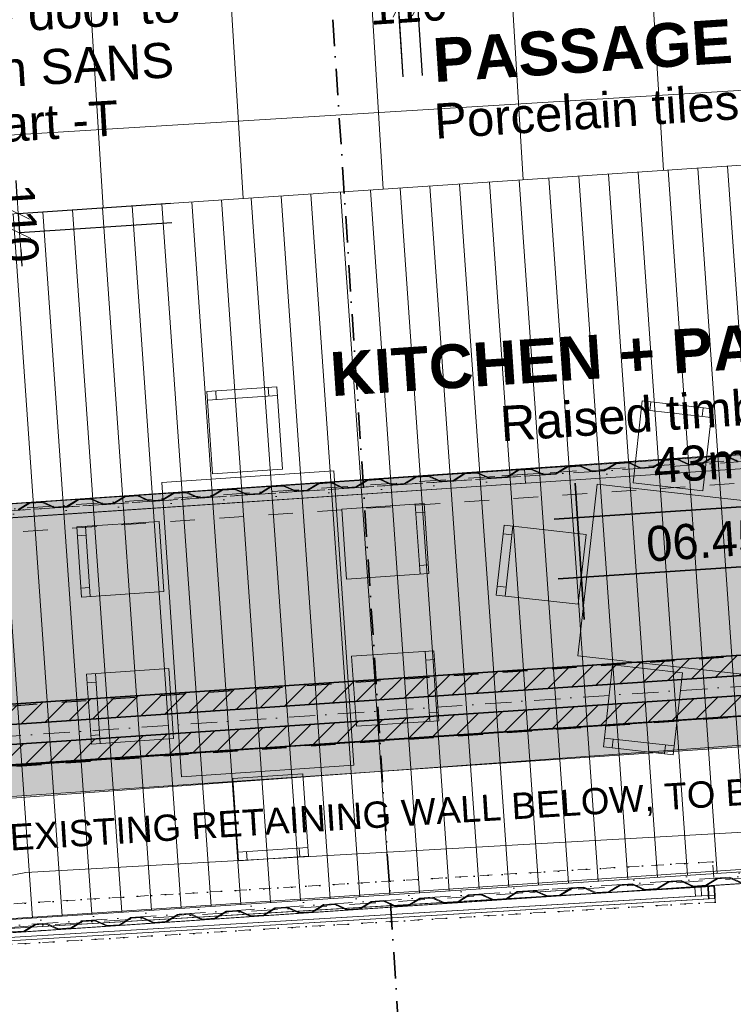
# Model space of a CAD drawing. Header units: millimetres. Extents: x -115474967 to 444143, y -74377 to 241828222.
# Tile 485 of 590: x 286352 to 290418, y 233716 to 239324. Entities that reach past the tile are written whole.
import ezdxf

# ---------------------------------------------------------------- set-up
doc = ezdxf.new("R2010")
doc.units = ezdxf.units.MM
doc.header["$MEASUREMENT"] = 0
for name, pattern in [('Dashed', [280, 140, -140]), ('Dashed Small', [140, 70, -70]), ('Dense Dotted', [80, 0, -80]), ('Dot & Dashed', [280, 150, -60, 0, -70]), ('Dotted', [300, 0, -300])]:
    doc.linetypes.add(name, pattern=pattern)
for name, color, linetype, lineweight in [('0_Pen_No__1', 7, 'Continuous', 30), ('0_Pen_No__10', 9, 'Continuous', 20), ('0_Pen_No__128', 9, 'Continuous', 0), ('0_Pen_No__3', 7, 'Continuous', 15), ('0_Pen_No__5', 7, 'Continuous', 5), ('A_BEAMS_Pen_No__2', 7, 'Continuous', 20), ('A_FLOORS FINISH_Pen_No__128', 9, 'Continuous', 0), ('A_WALL LOAD_Pen_No__1', 7, 'Continuous', 30), ('A_WALL LOAD_Pen_No__3', 7, 'Continuous', 15), ('A_WALL LOAD_Pen_No__6', 7, 'Continuous', 5), ('B_CUT OUT_Pen_No__128', 9, 'Continuous', 0), ('B_CUT OUT_Pen_No__2', 1, 'Continuous', 25), ('B_CUT OUT_Pen_No__3', 30, 'Continuous', 15), ('B_CUT OUT_Pen_No__5', 4, 'Continuous', 5), ('B_FURN LOOSE_Pen_No__4', 7, 'Continuous', 5), ('BUILDING_Pen_No__2', 7, 'Continuous', 20), ('C-GRID _Pen_No__5', 7, 'Continuous', 5), ('C_TEXT GA_Pen_No__6', 7, 'Continuous', 5), ('SEWER LINE_Pen_No__1', 7, 'Continuous', 30), ('SEWER LINE_Pen_No__4', 5, 'Continuous', 5), ('Structural Elements_Pen_No__161', 1, 'Continuous', 5)]:
    doc.layers.add(name, color=color, linetype=linetype, lineweight=lineweight)
for name, color, linetype, lineweight, true_color in [('A_FLOORS FINISH_Pen_No__168', 7, 'Continuous', 5, 0x996633), ('A_WALL LOAD_Pen_No__7', 7, 'Continuous', 5, 0x3f3f3f), ('ROAD_Pen_No__7', 7, 'Continuous', 5, 0x3f3f3f)]:
    doc.layers.add(name, color=color, linetype=linetype, lineweight=lineweight, true_color=true_color)
doc.layers.add('B_FURN LOOSE', color=7, linetype='Continuous')
doc.layers.add('C_DIMS - GA', color=7, linetype='Continuous')
doc.styles.add('GENERATED_STYLE_1', font='GOTHIC.TTF')
doc.styles.add('GENERATED_STYLE_2', font='arial.ttf')
doc.styles.add('GENERATED_STYLE_6', font='GOTHICB.TTF')
doc.dimstyles.new('GENERATED_STYLE__3', dxfattribs={"dimtxt": 200, "dimasz": 95, "dimexe": 0.18, "dimexo": 2517.243423, "dimgap": 0.09, "dimtad": 1, "dimdec": 0, "dimzin": 0, "dimdsep": 46, "dimtxsty": 'GENERATED_STYLE_1', "dimblk": 'ARROWHEAD_2', "dimblk1": 'ARROWHEAD_2', "dimblk2": 'ARROWHEAD_2', "dimcen": 0.09, "dimclrd": 7, "dimclre": 7, "dimclrt": 7, "dimadec": 0, "dimazin": 0, "dimtfac": 1, "dimtdec": 4, "dimtmove": 0, "dimatfit": 3, "dimfxl": 1, "dimtolj": 1, "dimtzin": 0, "dimarcsym": 0})
pattern_1 = [(45, (426418.63, 157469.93), (-63.63961, 63.63961), [])]

# ---------------------------------------------------------------- blocks, each defined once
blk = doc.blocks.new('Dining Table Rectangle 24[44]', base_point=(-24545.8, 75620.7))
at = {"layer": 'B_FURN LOOSE_Pen_No__4', "color": 7, "linetype": 'Continuous', "lineweight": 5}
for p, q in [((-25391.1, 76662.9), (-25385.6, 76712.6)), ((-25093, 76629.5), (-25087.4, 76679.2)), ((-25440.8, 76668.5), (-25043.3, 76624)), ((-24590, 76573.2), (-24584.5, 76622.9)), ((-24639.7, 76578.7), (-24242.2, 76534.2)), ((-24291.9, 76539.8), (-24286.3, 76589.4)), ((-23788.9, 76483.4), (-23783.4, 76533.1)), ((-23838.6, 76489), (-23441.1, 76444.4)), ((-23490.8, 76450), (-23485.2, 76499.7)), ((-26216.9, 75606.7), (-26172.4, 76004.2)), ((-26178, 75954.5), (-26227.6, 75960.1)), ((-26211.4, 75656.4), (-26261.1, 75661.9)), ((-22874.7, 75634.7), (-22919.2, 75237.2)), ((-22880.3, 75585), (-22830.6, 75579.4)), ((-22913.7, 75286.9), (-22864, 75281.3)), ((-25650.5, 74796.9), (-25253, 74752.4)), ((-25600.8, 74791.4), (-25606.4, 74741.7)), ((-25302.7, 74758), (-25308.3, 74708.3)), ((-24849.4, 74707.2), (-24451.9, 74662.6)), ((-24799.7, 74701.6), (-24805.3, 74651.9)), ((-24501.6, 74668.2), (-24507.2, 74618.5)), ((-24048.3, 74617.4), (-23650.8, 74572.9)), ((-23998.6, 74611.9), (-24004.2, 74562.2)), ((-23700.5, 74578.4), (-23706.1, 74528.8))]:
    blk.add_line(p, q, dxfattribs=at)
at = {"layer": 'B_FURN LOOSE_Pen_No__4', "color": 7, "linetype": 'Continuous', "lineweight": 5, "flags": 128}
for points in [[(-25487.6, 76251.1), (-25090.1, 76206.6), (-25037.7, 76673.6), (-25435.2, 76718.2)], [(-24686.5, 76161.3), (-24289, 76116.8), (-24236.6, 76583.9), (-24634.2, 76628.4)], [(-23885.4, 76071.6), (-23487.9, 76027), (-23435.5, 76494.1), (-23833.1, 76538.7)], [(-25802.2, 75266.8), (-23398.9, 74997.5), (-23289.4, 75974.6), (-25692.7, 76243.9)], [(-25799.5, 75559.9), (-25755, 75957.4), (-26222.1, 76009.8), (-26266.6, 75612.3)], [(-23292.1, 75681.5), (-23336.6, 75283.9), (-22869.6, 75231.6), (-22825, 75629.1)], [(-25603.8, 75214.3), (-25206.2, 75169.8), (-25258.6, 74702.7), (-25656.1, 74747.3)], [(-24802.7, 75124.6), (-24405.1, 75080), (-24457.5, 74613), (-24855, 74657.5)], [(-24001.6, 75034.8), (-23604.1, 74990.3), (-23656.4, 74523.2), (-24053.9, 74567.7)]]:
    blk.add_lwpolyline(points, close=True, dxfattribs=at)
blk = doc.blocks.new('Dining Table Rectangle 24[45]', base_point=(-138710.1, 78413.1))
at = {"layer": 'B_FURN LOOSE_Pen_No__4', "color": 5, "linetype": 'Continuous', "lineweight": 5}
for p, q in [((-138646.9, 79710.1), (-138650.2, 79760)), ((-138996.1, 79686.7), (-138597, 79713.5)), ((-138946.2, 79690), (-138949.6, 79739.9)), ((-137812.1, 79094.8), (-137785.3, 78695.7)), ((-137808.8, 79044.9), (-137758.9, 79048.2)), ((-139687.8, 78918.6), (-139737.7, 78915.3)), ((-139691.1, 78968.5), (-139664.3, 78569.4)), ((-137788.7, 78745.6), (-137738.8, 78748.9)), ((-139667.7, 78619.3), (-139717.6, 78615.9)), ((-137755.8, 78256.8), (-137729, 77857.7)), ((-137752.5, 78206.9), (-137702.6, 78210.2)), ((-139634.8, 78130.5), (-139608, 77731.4)), ((-139631.5, 78080.6), (-139681.4, 78077.3)), ((-137732.3, 77907.6), (-137682.4, 77910.9)), ((-139611.4, 77781.3), (-139661.2, 77777.9)), ((-138424, 77139.5), (-138823.1, 77112.7)), ((-138473.9, 77136.2), (-138470.6, 77086.3)), ((-138773.2, 77116.1), (-138769.9, 77066.2))]:
    blk.add_line(p, q, dxfattribs=at)
at = {"layer": 'B_FURN LOOSE_Pen_No__4', "color": 5, "linetype": 'Continuous', "lineweight": 5, "flags": 128}
for points in [[(-138967.9, 79267.6), (-138568.8, 79294.4), (-138600.4, 79763.4), (-138999.5, 79736.5)], [(-139256.9, 79218.1), (-139144.3, 77542.1), (-138163.2, 77608.1), (-138275.9, 79284)], [(-138231.2, 79066.6), (-138204.4, 78667.5), (-137735.4, 78699), (-137762.2, 79098.1)], [(-139272.1, 78996.7), (-139245.3, 78597.6), (-139714.2, 78566), (-139741, 78965.1)], [(-138174.9, 78228.6), (-138148, 77829.5), (-137679.1, 77861), (-137705.9, 78260.1)], [(-139215.8, 78158.7), (-139189, 77759.6), (-139657.9, 77728), (-139684.7, 78127.1)], [(-138452.2, 77558.6), (-138851.3, 77531.8), (-138819.8, 77062.8), (-138420.7, 77089.6)]]:
    blk.add_lwpolyline(points, close=True, dxfattribs=at)
blk = doc.blocks.new('ARROWHEAD_2')
at = {"color": 0, "linetype": 'Continuous', "lineweight": 0}
for p, q in [((-0.378, -0.655), (0.378, 0.655)), ((0, 0), (-1, 0))]:
    blk.add_line(p, q, dxfattribs=at)
blk = doc.blocks.new('*D946')
at = {"layer": 'C_DIMS - GA', "color": 7, "linetype": 'Continuous', "lineweight": -2, "transparency": 16777216}
for p, q in [((288391.7, 239777.5), (287145.7, 239695.3)), ((288538.2, 238999.6), (288486.5, 239783.6)), ((283260.1, 239439.1), (286551.6, 239656.1)), ((283293.7, 237486.2), (283165.3, 239432.6))]:
    blk.add_line(p, q, dxfattribs=at)
at = {"layer": 'Defpoints', "color": 0, "linetype": 'Continuous', "transparency": 16777216}
for p in [(288372.6, 241511.4), (283128, 239998), (288486.5, 239783.8)]:
    blk.add_point(p, dxfattribs=at)
at = {"layer": 'C_DIMS - GA', "color": 7, "linetype": 'Continuous', "lineweight": -2, "transparency": 16777216, "xscale": 95, "yscale": 95, "zscale": 95}
for p, rotation in [((288486.5, 239783.8), 3.773374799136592), ((283165.3, 239432.8), 183.7733747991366)]:
    blk.add_blockref('ARROWHEAD_2', p, dxfattribs=dict(at, rotation=rotation))
at = {"layer": 'C_DIMS - GA', "color": 7, "linetype": 'Continuous', "lineweight": 5, "transparency": 16777216, "insert": (286848.6, 239675.7), "char_height": 200, "attachment_point": 5, "rotation": 3.7734, "style": 'GENERATED_STYLE_1'}
blk.add_mtext('\\A1;5333', dxfattribs=at)
blk = doc.blocks.new('*D947')
at = {"layer": 'C_DIMS - GA', "color": 7, "linetype": 'Continuous', "lineweight": -2, "transparency": 16777216}
for p, q in [((288416.7, 239397.9), (288322, 239391.6)), ((288511.5, 239404.1), (288621.3, 239411.4)), ((288538.2, 238999.6), (288511.6, 239403.9)), ((288648, 239006.9), (288621.3, 239411.2)), ((288716.1, 239417.6), (288810.9, 239423.9))]:
    blk.add_line(p, q, dxfattribs=at)
at = {"layer": 'Defpoints', "color": 0, "linetype": 'Continuous', "transparency": 16777216}
for p in [(288372.6, 241511.4), (288482.3, 241518.6), (288621.3, 239411.4)]:
    blk.add_point(p, dxfattribs=at)
at = {"layer": 'C_DIMS - GA', "color": 7, "linetype": 'Continuous', "lineweight": -2, "transparency": 16777216, "xscale": 95, "yscale": 95, "zscale": 95}
for p, rotation in [((288511.5, 239404.1), 3.773374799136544), ((288621.3, 239411.4), 183.7733747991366)]:
    blk.add_blockref('ARROWHEAD_2', p, dxfattribs=dict(at, rotation=rotation))
at = {"layer": 'C_DIMS - GA', "color": 7, "linetype": 'Continuous', "lineweight": 5, "transparency": 16777216, "insert": (288566.4, 239407.7), "char_height": 200, "attachment_point": 5, "rotation": 3.7734, "style": 'GENERATED_STYLE_1'}
blk.add_mtext('\\A1;110', dxfattribs=at)
blk = doc.blocks.new('*D951')
at = {"layer": 'C_DIMS - GA', "color": 7, "linetype": 'Continuous', "lineweight": -2, "transparency": 16777216}
for p, q in [((285382.3, 246383.7), (280360.8, 246055.9)), ((280367.2, 245961.1), (280737.6, 240286.5)), ((281155.9, 233877.2), (280784.7, 239564.8)), ((280940.7, 233768), (281161.9, 233782.4))]:
    blk.add_line(p, q, dxfattribs=at)
at = {"layer": 'Defpoints', "color": 0, "linetype": 'Continuous', "transparency": 16777216}
for p in [(287894.2, 246547.6), (280361, 246055.9), (283452.6, 233931.9)]:
    blk.add_point(p, dxfattribs=at)
at = {"layer": 'C_DIMS - GA', "color": 7, "linetype": 'Continuous', "lineweight": -2, "transparency": 16777216, "xscale": 95, "yscale": 95, "zscale": 95}
for p, rotation in [((280361, 246055.9), 93.73419209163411), ((281162.1, 233782.4), 273.7341920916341)]:
    blk.add_blockref('ARROWHEAD_2', p, dxfattribs=dict(at, rotation=rotation))
at = {"layer": 'C_DIMS - GA', "color": 7, "linetype": 'Continuous', "lineweight": 5, "transparency": 16777216, "insert": (280761.1, 239925.7), "char_height": 200, "attachment_point": 5, "rotation": 273.7342, "style": 'GENERATED_STYLE_1'}
blk.add_mtext('\\A1;12300', dxfattribs=at)
blk = doc.blocks.new('*D961')
at = {"layer": 'C_DIMS - GA', "color": 7, "linetype": 'Continuous', "lineweight": -2, "transparency": 16777216}
for p, q in [((286338.3, 238314.1), (286332, 238408.8)), ((287211.8, 238276.8), (286344.4, 238219.3)), ((286344.6, 238219.3), (286351.9, 238109.5)), ((287219.1, 238167.1), (286351.7, 238109.5)), ((286358.2, 238014.7), (286364.5, 237919.9))]:
    blk.add_line(p, q, dxfattribs=at)
at = {"layer": 'Defpoints', "color": 0, "linetype": 'Continuous', "transparency": 16777216}
for p in [(289723.5, 238443.6), (289730.8, 238333.8), (286351.9, 238109.5)]:
    blk.add_point(p, dxfattribs=at)
at = {"layer": 'C_DIMS - GA', "color": 7, "linetype": 'Continuous', "lineweight": -2, "transparency": 16777216, "xscale": 95, "yscale": 95, "zscale": 95}
for p, rotation in [((286344.6, 238219.3), 273.7985553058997), ((286351.9, 238109.5), 93.79855530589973)]:
    blk.add_blockref('ARROWHEAD_2', p, dxfattribs=dict(at, rotation=rotation))
at = {"layer": 'C_DIMS - GA', "color": 7, "linetype": 'Continuous', "lineweight": 5, "transparency": 16777216, "insert": (286348.2, 238164.4), "char_height": 200, "attachment_point": 5, "rotation": 273.7986, "style": 'GENERATED_STYLE_1'}
blk.add_mtext('\\A1;110', dxfattribs=at)

msp = doc.modelspace()

# ---------------------------------------------------------------- hatches: boundary and pattern name
at = {"layer": '0_Pen_No__128', "linetype": 'Continuous', "lineweight": 0}
h = msp.add_hatch(dxfattribs=at)
h.set_pattern_fill('PATTERN__DECK_II_ANGLE', color=9, style=0, pattern_type=2)
h.set_pattern_definition([(94, (426418.63, 157469.93), (169.58589, 11.8586), [])])
h.paths.add_polyline_path([(283477.49492, 236214.74334), (283379.70335, 236208.35415), (283517.52957, 234098.85153), (283620.55157, 234104.24178), (283624.87323, 234023.69027), (295124.17676, 234775.00798), (295117.38012, 234879.03158), (295190.93527, 234883.83711), (295125.71097, 235819.88069), (295115.77394, 235819.92223), (295099.93541, 236055.39006), (295116.20444, 236055.48211), (295053.65588, 236985.38096), (295037.45409, 236984.29116), (295036.94333, 236992.37877), (294975.51327, 236988.14295), (294964.64115, 237149.77756), (294922.76306, 237146.56113), (294809.50293, 238785.9965), (284871.46964, 238121.45541), (284982.93354, 236393.01496), (283472.14871, 236296.56896)])
at = {"layer": 'A_FLOORS FINISH_Pen_No__128', "linetype": 'Continuous', "lineweight": 0}
h = msp.add_hatch(dxfattribs=at)
h.set_pattern_fill('PATTERN__TILES_ANGLED', color=9, style=0, pattern_type=2)
h.set_pattern_definition([(93.5, (426418.6, 157469.9), (798.508, 48.839), []), (183.5, (426418.6, 157469.9), (-48.839, 798.508), [])])
h.paths.add_polyline_path([(286415.73335, 243490.27373), (284170.1251, 243343.33297), (284170.18474, 243342.42161), (282907.08813, 243259.77123), (283152.21209, 239654.47485), (284415.81699, 239737.16066), (284512.80139, 238246.16947), (284861.57786, 238268.99208), (284871.46964, 238121.45541), (294809.54082, 238785.46505), (294681.7275, 240634.84564), (296292.52511, 240746.02175), (296124.99837, 242996.49462), (297098.08165, 243064.59046), (296985.80221, 244781.22992), (293842.13669, 244575.70101), (293710.96244, 246581.19347), (286245.80548, 246094.1274)])
at = {"layer": 'A_WALL LOAD_Pen_No__7', "linetype": 'Continuous', "lineweight": 5, "true_color": 0x9f07ff}
h = msp.add_hatch(dxfattribs=at)
h.set_pattern_fill('HATCH__BRICK', color=190, style=0, pattern_type=2)
h.set_pattern_definition(pattern_1)
h.paths.add_polyline_path([(284724.68846, 235204.42949), (295110.30329, 235900.75516), (295102.61014, 236015.49755), (284716.99532, 235319.17187)])
msp.add_hatch(color=190, dxfattribs=at).paths.add_polyline_path([(284732.38161, 235089.6871), (295117.99644, 235786.01277), (295110.30329, 235900.75516), (284724.68846, 235204.42949)])
h = msp.add_hatch(dxfattribs=at)
h.set_pattern_fill('HATCH__BRICK', color=190, style=0, pattern_type=2)
h.set_pattern_definition(pattern_1)
h.paths.add_polyline_path([(284740.07476, 234974.94471), (295125.68959, 235671.27038), (295117.99644, 235786.01277), (284732.38161, 235089.6871)])
at = {"layer": 'B_CUT OUT_Pen_No__128', "linetype": 'Continuous', "lineweight": 0, "true_color": 0x2f2f2f}
msp.add_hatch(color=250, dxfattribs=at).paths.add_polyline_path([(284630.76089, 236454.57103), (284743.91116, 234792.62847), (295067.01292, 235495.45766), (294953.86265, 237157.40023)])

# ---------------------------------------------------------------- linework, layer by layer
at = {"layer": '0_Pen_No__1', "color": 214, "linetype": 'Dot & Dashed', "lineweight": 35}
msp.add_line((287334.22172, 251621.50512), (288606.28629, 232131.15617), dxfattribs=at)
at = {"layer": '0_Pen_No__10', "color": 25, "linetype": 'Dot & Dashed', "lineweight": 20, "true_color": 0x996633}
for p, q in [((295114.32088, 237129.77785), (289099.91134, 236725.22628)), ((283320.96974, 236336.51316), (289335.37927, 236741.06473)), ((295273.91338, 234757.13918), (289259.50385, 234352.58761)), ((283480.56224, 233963.87449), (289494.97178, 234368.42606))]:
    msp.add_line(p, q, dxfattribs=at)
at = {"layer": '0_Pen_No__3', "color": 30, "linetype": 'Continuous', "lineweight": 15}
for p, q in [((294964.64207, 237149.77768), (284977.18903, 236478.20387)), ((294970.00929, 237069.95793), (284982.55625, 236398.38411)), ((283466.6227, 236376.37811), (289228.48063, 236763.94212)), ((289233.8496, 236684.12248), (289228.48063, 236763.94212)), ((283471.99167, 236296.55847), (289233.8496, 236684.12248)), ((295122.89145, 234797.09387), (289386.7309, 234411.25836)), ((295128.26042, 234717.27423), (289392.09987, 234331.43873)), ((283624.87297, 234023.69435), (289386.7309, 234411.25836)), ((283630.24193, 233943.87471), (289392.09987, 234331.43873))]:
    msp.add_line(p, q, dxfattribs=at)
at = {"layer": '0_Pen_No__3', "color": 30, "linetype": 'Dotted', "lineweight": 15}
for p, q in [((295142.23988, 237161.72357), (289333.36591, 236770.99709)), ((295086.40188, 237097.83212), (289337.39263, 236711.13236)), ((283318.95637, 236366.44552), (289333.36591, 236770.99709)), ((283322.9831, 236306.58079), (289337.39263, 236711.13236)), ((295241.96769, 234785.05819), (289492.95841, 234398.35843)), ((295275.92675, 234727.20682), (289496.98514, 234338.4937)), ((283478.54888, 233993.80685), (289492.95841, 234398.35843)), ((283482.57561, 233933.94213), (289496.98514, 234338.4937))]:
    msp.add_line(p, q, dxfattribs=at)
at = {"layer": '0_Pen_No__3', "color": 30, "linetype": 'Continuous', "lineweight": 15}
for points in [[(283477.49492, 236214.74334), (283472.14871, 236296.56896), (284982.93354, 236393.01496), (284871.46964, 238121.45541), (294809.50293, 238785.9965), (294922.76306, 237146.56113), (294964.64115, 237149.77756), (294975.51327, 236988.14295), (295036.94333, 236992.37877), (295037.45409, 236984.29116), (295053.65588, 236985.38096), (295116.20444, 236055.48211), (295099.93541, 236055.39006), (295115.77394, 235819.92223), (295125.71097, 235819.88069), (295190.93527, 234883.83711), (295117.38012, 234879.03158), (295124.17676, 234775.00798), (283624.87323, 234023.69027), (283620.55157, 234104.24178), (283517.52957, 234098.85153), (283379.70335, 236208.35415)], [(289129.24859, 236721.18603), (289068.38616, 236717.0922), (289068.65461, 236713.10125), (289130.50835, 236717.26176), (289195.939, 236757.7442), (289265.79409, 236762.44291), (289336.05689, 236731.08772), (289367.97824, 236733.23487), (289367.7098, 236737.22582), (289336.77967, 236735.14534), (289266.51695, 236766.50062), (289194.67932, 236761.66856)], [(289406.62183, 236739.84319), (289367.7098, 236737.22582), (289367.97824, 236733.23487), (289407.88159, 236735.91892), (289473.31223, 236776.40135), (289543.16732, 236781.10007), (289613.43012, 236749.74488), (289636.26352, 236751.28073), (289635.99508, 236755.27169), (289614.15291, 236753.8025), (289543.89019, 236785.15778), (289472.05255, 236780.32571)], [(289565.40899, 234379.17751), (289526.49696, 234376.56014), (289526.22851, 234380.55109), (289566.13185, 234383.23514), (289636.39457, 234351.87995), (289706.24966, 234356.57866), (289771.68039, 234397.0611), (289794.51379, 234398.59696), (289794.78224, 234394.60601), (289772.94007, 234393.13682), (289707.50942, 234352.6543), (289635.67179, 234347.82224)], [(289288.03575, 234360.52035), (289227.17332, 234356.42652), (289226.90488, 234360.41747), (289288.75862, 234364.57799), (289359.02133, 234333.22279), (289428.87642, 234337.9215), (289494.30715, 234378.40394), (289526.22851, 234380.55109), (289526.49696, 234376.56014), (289495.56683, 234374.47967), (289430.13619, 234333.99715), (289358.29855, 234329.16508)]]:
    msp.add_lwpolyline(points, close=True, dxfattribs=at)
for points in [[(290446.27261, 236809.77397), (290376.00989, 236841.12925), (290304.17226, 236836.29718), (290238.74154, 236795.81466), (290168.89938, 236791.11681), (290098.63666, 236822.47209), (290026.79894, 236817.64002), (289961.3683, 236777.1575), (289891.52614, 236772.45966), (289821.26342, 236803.81494), (289749.42579, 236798.98287), (289683.99515, 236758.50035), (289635.99508, 236755.27169), (289636.26352, 236751.28073), (289685.25482, 236754.57607), (289750.68547, 236795.05851), (289820.54064, 236799.75723), (289890.80336, 236768.40203), (289962.62806, 236773.23323), (290028.05871, 236813.71566), (290097.91388, 236818.41438), (290168.17651, 236787.05918), (290240.00129, 236791.89038), (290305.43194, 236832.37282), (290375.28703, 236837.07153), (290445.54983, 236805.71634)], [(286343.54331, 236533.80917), (286408.97399, 236574.29164), (286480.8117, 236579.12372), (286551.07437, 236547.76848), (286620.91658, 236552.46633), (286686.34726, 236592.9488), (286758.18488, 236597.78087), (286828.44763, 236566.42564), (286886.31686, 236570.31814), (286951.74754, 236610.80061), (287023.58516, 236615.63268), (287093.84792, 236584.27745), (287163.69013, 236588.9753), (287229.12081, 236629.45777), (287300.95843, 236634.28984), (287371.22118, 236602.93461), (287441.06331, 236607.63245), (287506.49398, 236648.11492), (287578.33169, 236652.947), (287648.59436, 236621.59176), (287718.43657, 236626.28961), (287783.86725, 236666.77208), (287855.70487, 236671.60415), (287925.96762, 236640.24892), (287989.82334, 236644.54409), (288055.25402, 236685.02657), (288127.09165, 236689.85863), (288197.3544, 236658.5034), (288267.19661, 236663.20125), (288332.6272, 236703.68372), (288404.46491, 236708.51579), (288474.72766, 236677.16056), (288544.56979, 236681.8584), (288610.00047, 236722.34088), (288681.83809, 236727.17294), (288752.10084, 236695.81771), (288821.94305, 236700.51556), (288887.37373, 236740.99804), (288959.21135, 236745.8301), (289029.4741, 236714.47487), (289068.38616, 236717.09224), (289068.65461, 236713.10125), (289028.7513, 236710.4172), (288958.48855, 236741.77243), (288888.63343, 236737.07372), (288823.20275, 236696.59124), (288751.37804, 236691.76004), (288681.11529, 236723.11528), (288611.26016, 236718.41656), (288545.82949, 236677.93408), (288474.00478, 236673.10289), (288403.74211, 236704.45812), (288333.8869, 236699.7594), (288268.45631, 236659.27693), (288196.6316, 236654.44573), (288126.36885, 236685.80096), (288056.51372, 236681.10225), (287991.08304, 236640.61977), (287925.24482, 236636.19125), (287854.98207, 236667.54648), (287785.12695, 236662.84776), (287719.69627, 236622.36529), (287647.87156, 236617.53409), (287577.60889, 236648.88933), (287507.75368, 236644.19061), (287442.32309, 236603.70814), (287370.49838, 236598.87694), (287300.23563, 236630.23217), (287230.3805, 236625.53345), (287164.94983, 236585.05098), (287093.12512, 236580.21978), (287022.86236, 236611.57501), (286953.00724, 236606.8763), (286887.57656, 236566.39382), (286827.72483, 236562.36797), (286757.46208, 236593.7232), (286687.60696, 236589.02448), (286622.17628, 236548.54201), (286550.35157, 236543.71081), (286480.0889, 236575.06605), (286410.23369, 236570.36733), (286344.8031, 236529.88486)], [(290467.79147, 234403.79371), (290397.52872, 234435.14894), (290327.68651, 234430.45109), (290262.25592, 234389.96862), (290190.41821, 234385.13655), (290120.15546, 234416.49178), (290050.31333, 234411.79394), (289984.88265, 234371.31146), (289913.04503, 234366.4794), (289842.78228, 234397.83463), (289772.94007, 234393.13678), (289707.50939, 234352.6543), (289635.67177, 234347.82224), (289565.40902, 234379.17747), (289526.49696, 234376.5601), (289526.22851, 234380.55109), (289566.13182, 234383.23514), (289636.39457, 234351.87991), (289706.24969, 234356.57862), (289771.68037, 234397.0611), (289843.50508, 234401.8923), (289913.76783, 234370.53707), (289983.62296, 234375.23578), (290049.05363, 234415.71826), (290120.87834, 234420.54946), (290191.14101, 234389.19422), (290260.99622, 234393.89294), (290326.42681, 234434.37541), (290398.25152, 234439.20661), (290468.51427, 234407.85138)], [(286305.19745, 234123.80214), (286377.03516, 234128.63421), (286442.46575, 234169.11668), (286502.33048, 234173.14341), (286572.59323, 234141.78818), (286644.43094, 234146.62025), (286709.86153, 234187.10272), (286779.70374, 234191.80057), (286849.96649, 234160.44533), (286921.80412, 234165.2774), (286987.2348, 234205.75988), (287045.10403, 234209.65238), (287115.36678, 234178.29714), (287187.2044, 234183.12921), (287252.63508, 234223.61169), (287322.47729, 234228.30953), (287392.74004, 234196.9543), (287464.57767, 234201.78637), (287530.00835, 234242.26885), (287599.85047, 234246.96669), (287670.11322, 234215.61146), (287741.95093, 234220.44353), (287807.38152, 234260.926), (287877.22374, 234265.62384), (287947.48649, 234234.26861), (288019.32411, 234239.10068), (288084.75479, 234279.58316), (288148.61051, 234283.87833), (288218.87326, 234252.5231), (288290.71088, 234257.35516), (288356.14156, 234297.83764), (288425.98377, 234302.53549), (288496.24644, 234271.18025), (288568.08415, 234276.01232), (288633.51483, 234316.4948), (288703.35695, 234321.19264), (288773.6197, 234289.83741), (288845.45733, 234294.66947), (288910.88801, 234335.15195), (288980.73022, 234339.8498), (289050.99297, 234308.49457), (289122.83059, 234313.32663), (289188.26127, 234353.80911), (289227.17333, 234356.42648), (289226.90488, 234360.41747), (289187.00157, 234357.73343), (289121.57089, 234317.25095), (289051.71577, 234312.55223), (288981.45302, 234343.90747), (288909.62831, 234339.07627), (288844.19763, 234298.59379), (288774.3425, 234293.89508), (288704.07975, 234325.25031), (288632.25504, 234320.41911), (288566.82445, 234279.93664), (288496.96924, 234275.23792), (288426.70657, 234306.59316), (288354.88186, 234301.76196), (288289.45119, 234261.27948), (288219.59606, 234256.58077), (288149.33331, 234287.936), (288083.49509, 234283.50747), (288018.06441, 234243.025), (287948.20929, 234238.32628), (287877.94654, 234269.68151), (287806.12183, 234264.85032), (287740.69123, 234224.36784), (287670.83602, 234219.66912), (287600.57336, 234251.02436), (287528.74865, 234246.19316), (287463.31797, 234205.71069), (287393.46284, 234201.01197), (287323.20009, 234232.3672), (287251.37538, 234227.53601), (287185.9447, 234187.05353), (287116.08958, 234182.35481), (287045.82683, 234213.71004), (286985.9751, 234209.68419), (286920.54442, 234169.20172), (286850.68929, 234164.503), (286780.42654, 234195.85823), (286708.60183, 234191.02704), (286643.17124, 234150.54457), (286573.31603, 234145.84584), (286503.05337, 234177.20108), (286441.20605, 234173.041), (286375.77546, 234132.55853), (286305.92025, 234127.85981)]]:
    msp.add_lwpolyline(points, dxfattribs=at)
at = {"layer": '0_Pen_No__5', "color": 4, "linetype": 'Dot & Dashed', "lineweight": 5}
for p, q in [((294967.34037, 237109.64936), (284979.88733, 236438.07554)), ((283469.32188, 236336.24984), (289231.17981, 236723.81385)), ((295125.56124, 234757.4025), (289363.70331, 234369.83849)), ((283627.54275, 233984.00298), (289389.40069, 234371.56699))]:
    msp.add_line(p, q, dxfattribs=at)
at = {"layer": 'A_BEAMS_Pen_No__2', "color": 1, "linetype": 'Dashed', "lineweight": 25}
for p, q in [((295112.05568, 236015.84967), (285058.40838, 235329.42184)), ((295136.018, 235671.96288), (284740.92775, 234962.22252))]:
    msp.add_line(p, q, dxfattribs=at)
at = {"layer": 'A_FLOORS FINISH_Pen_No__168', "color": 25, "linetype": 'Continuous', "lineweight": 5, "true_color": 0x996633, "flags": 128}
msp.add_lwpolyline([(286415.73335, 243490.27373), (284170.1251, 243343.33297), (284170.18474, 243342.42161), (282907.08813, 243259.77123), (283152.21209, 239654.47485), (284415.81699, 239737.16066), (284512.80139, 238246.16947), (284861.57786, 238268.99208), (284871.46964, 238121.45541), (294809.54082, 238785.46505), (294681.7275, 240634.84564), (296292.52511, 240746.02175), (296124.99837, 242996.49462), (297098.08165, 243064.59046), (296985.80221, 244781.22992), (293842.13669, 244575.70101), (293710.96244, 246581.19347), (286245.80548, 246094.1274)], close=True, dxfattribs=at)
at = {"layer": 'A_WALL LOAD_Pen_No__1', "color": 214, "linetype": 'Continuous', "lineweight": 35}
for p, q in [((284724.68846, 235204.42949), (295110.30329, 235900.75516)), ((284732.38161, 235089.6871), (295117.99644, 235786.01277)), ((290274.58882, 234386.19009), (290277.58406, 234336.27989)), ((290274.58882, 234386.19009), (290277.58406, 234336.27989)), ((290309.7237, 234388.29863), (290312.71895, 234338.38842)), ((290309.7237, 234388.29863), (290312.71895, 234338.38842)), ((290309.7237, 234388.29863), (290312.71895, 234338.38842)), ((290277.58406, 234336.27989), (290278.78216, 234316.3158)), ((290312.71895, 234338.38842), (290313.91704, 234318.42434)), ((290312.71895, 234338.38842), (290313.91704, 234318.42434))]:
    msp.add_line(p, q, dxfattribs=at)
for points in [[(295102.61875, 236015.49812), (284716.99532, 235319.17187)], [(284740.07476, 234974.94471), (295917.94724, 235724.38899)]]:
    msp.add_lwpolyline(points, dxfattribs=at)
at = {"layer": 'A_WALL LOAD_Pen_No__3', "color": 30, "linetype": 'Continuous', "lineweight": 15}
for p, q in [((290309.7237, 234388.29863), (283821.39711, 233998.91697)), ((290274.58882, 234386.19009), (283821.39711, 233998.91697)), ((290313.91704, 234318.42434), (283825.59045, 233929.04268)), ((290278.78216, 234316.3158), (283825.59045, 233929.04268))]:
    msp.add_line(p, q, dxfattribs=at)
at = {"layer": 'A_WALL LOAD_Pen_No__6', "color": 7, "linetype": 'Continuous', "lineweight": 5}
for p, q in [((283896.26242, 234003.40984), (290234.8584, 234383.80576)), ((290199.72351, 234381.69723), (290274.58882, 234386.19009)), ((290234.8584, 234383.80576), (290309.7237, 234388.29863)), ((290237.85364, 234333.89556), (290234.8584, 234383.80576)), ((283896.26242, 234003.40984), (290199.72351, 234381.69723)), ((290237.85364, 234333.89556), (283899.25766, 233953.49963)), ((290202.71875, 234331.78702), (283899.25766, 233953.49963)), ((290202.71875, 234331.78702), (290199.72351, 234381.69723)), ((290277.58406, 234336.27989), (290202.71875, 234331.78702)), ((290312.71895, 234338.38842), (290237.85364, 234333.89556))]:
    msp.add_line(p, q, dxfattribs=at)
at = {"layer": 'B_CUT OUT_Pen_No__2', "color": 1, "linetype": 'Dense Dotted', "lineweight": 25}
for points in [[(290301.34627, 234527.89314), (283813.01968, 234138.51148)], [(290315.12439, 234298.3062), (290301.34627, 234527.89314)], [(283826.7978, 233908.92454), (290315.12439, 234298.3062)]]:
    msp.add_lwpolyline(points, dxfattribs=at)
at = {"layer": 'B_CUT OUT_Pen_No__3', "color": 30, "linetype": 'Continuous', "lineweight": 15}
msp.add_lwpolyline([(284630.76089, 236454.57103), (284743.91116, 234792.62847), (295067.01292, 235495.45766), (294953.86265, 237157.40023)], close=True, dxfattribs=at)
at = {"layer": 'B_CUT OUT_Pen_No__5', "color": 4, "linetype": 'Dashed Small', "lineweight": 5}
for points in [[(290301.34627, 234527.89314), (283813.01968, 234138.51148)], [(290315.12439, 234298.3062), (290301.34627, 234527.89314)], [(283826.7978, 233908.92454), (290315.12439, 234298.3062)]]:
    msp.add_lwpolyline(points, dxfattribs=at)
at = {"layer": 'BUILDING_Pen_No__2', "color": 1, "linetype": 'Continuous', "lineweight": 25}
for q in [(295917.94723, 235724.38897), (284895.88574, 234972.73328)]:
    msp.add_line((287978.55697, 235189.15436), q, dxfattribs=at)
at = {"layer": 'C-GRID _Pen_No__5', "color": 4, "linetype": 'Dot & Dashed', "lineweight": 5}
msp.add_line((281179.41469, 234894.67835), (298072.05434, 236044.78233), dxfattribs=at)
at = {"layer": 'ROAD_Pen_No__7', "color": 190, "linetype": 'Continuous', "lineweight": 5, "true_color": 0x9f07ff}
for p, q in [((285265.57883, 234813.58864), (291021.01943, 235232.99717)), ((295529.09936, 234979.25324), (286387.20046, 234467.08479)), ((286387.20046, 234467.08479), (279405.25315, 233076.0378))]:
    msp.add_line(p, q, dxfattribs=at)
at = {"layer": 'SEWER LINE_Pen_No__1', "color": 214, "linetype": 'Continuous', "lineweight": 35}
for p, q in [((289567.98831, 235907.69564), (289516.47189, 236683.69099)), ((289398.51244, 236479.5016), (291221.14678, 236600.50183)), ((289421.12368, 236138.90701), (291243.75802, 236259.90723))]:
    msp.add_line(p, q, dxfattribs=at)
at = {"layer": 'SEWER LINE_Pen_No__4', "color": 5, "linetype": 'Dashed', "lineweight": 5}
for p, q in [((283289.02401, 236364.43216), (294964.64119, 237149.77763)), ((283299.89617, 236202.7974), (294975.51334, 236988.14286))]:
    msp.add_line(p, q, dxfattribs=at)
at = {"layer": 'Structural Elements_Pen_No__161', "color": 1, "linetype": 'Continuous', "lineweight": 5}
msp.add_lwpolyline([(283452.64324, 233931.92877), (283289.02401, 236364.43216), (295142.23988, 237161.72357), (295305.85911, 234729.22018)], close=True, dxfattribs=at)

# ---------------------------------------------------------------- block references
at = {"layer": 'B_FURN LOOSE', "color": 5, "linetype": 'Continuous', "lineweight": 5}
for name, p in [('Dining Table Rectangle 24[45]', (287708.57083, 235883.01126)), ('Dining Table Rectangle 24[44]', (290788.89887, 236055.58447))]:
    msp.add_blockref(name, p, dxfattribs=at)

# ---------------------------------------------------------------- texts
at = {"layer": 'C_TEXT GA_Pen_No__6', "color": 7, "linetype": 'Continuous', "lineweight": 5, "insert": (286083.31504, 239028.87303), "char_height": 200, "width": 2411.9641414, "attachment_point": 5, "rotation": 3.32666921, "line_spacing_factor": 0.936803, "style": 'GENERATED_STYLE_2'}
msp.add_mtext('\\A1;{\\pqc;\\fArial|b0|i0|c0|p34;Fire escape door to comply with SANS 10400Part -T}', dxfattribs=at)
at = {"layer": 'C_TEXT GA_Pen_No__6', "color": 7, "linetype": 'Continuous', "lineweight": 5, "char_height": 250, "attachment_point": 5, "style": 'GENERATED_STYLE_6'}
for s, insert, rotation, line_spacing_factor in [('\\A1;{\\pqc;\\fArial|b1|i0|c0|p34;PASSAGE \\P\\pqc;\\fArial|b0|i0|c0|p34;\\C214;\\H0.800000x;Porcelain tiles}', (289569.96647, 238986.50284), 3.73815983, 0.894032), ('\\A1;{\\pqc;\\fArial|b1|i0|c0|p34;KITCHEN + PAUSE AREA\\P\\pqc;\\fArial|b0|i0|c0|p34;\\H0.800000x;Raised timber floor\\P\\pqc;\\fArial|b0|i0|c0|p34;43m²}', (290257.79916, 237135.53922), 3.79815292, 0.888877)]:
    msp.add_mtext(s, dxfattribs=dict(at, insert=insert, rotation=rotation, line_spacing_factor=line_spacing_factor))
at = {"layer": 'C_TEXT GA_Pen_No__6', "color": 7, "linetype": 'Continuous', "lineweight": 5, "attachment_point": 5}
for s, insert, char_height, rotation, style in [('\\A1;{\\pqc;\\fCentury Gothic|b0|i0|c0|p34;06.450}', (290330.86757, 236362.50265), 200, 3.79815292, 'GENERATED_STYLE_1'), ('\\A1;{\\pqc;\\fArial|b0|i0|c0|p34;EXISTING RETAINING WALL BELOW, TO BE REVISED AND REINFORCED BY ENGINEERS.}', (290775.80098, 234930.36949), 150, 3.55366989, 'GENERATED_STYLE_2')]:
    msp.add_mtext(s, dxfattribs=dict(at, insert=insert, char_height=char_height, rotation=rotation, style=style))

# ---------------------------------------------------------------- dimensions: what is measured, and where the dimension line sits
at = {"layer": 'C_DIMS - GA', "color": 7, "linetype": 'Continuous', "lineweight": 5}
for base, p1, p2, angle, picture, middle, turn in [((280361.02615, 246055.93341), (283452.64324, 233931.92877), (287894.18154, 246547.59521), 93.73419209, '*D951', (280761.12595, 239925.67485), 273.73419209), ((288486.50263, 239783.75028), (283128.04411, 239997.97746), (288372.5587, 241511.3988), 3.7733748, '*D946', (286848.61997, 239675.72669), 3.7733748), ((288621.30185, 239411.36144), (288372.5587, 241511.3988), (288482.32023, 241518.63792), 3.7733748, '*D947', (288566.42108, 239407.74188), 3.7733748), ((286351.87663, 238109.50396), (289723.53477, 238443.60604), (289730.82214, 238333.8477), 273.79855531, '*D961', (286348.23295, 238164.38313), 273.79855531)]:
    dim = msp.add_linear_dim(base=base, p1=p1, p2=p2, angle=angle, dimstyle='GENERATED_STYLE__3', dxfattribs=at)
    dim.commit()
    dim.dimension.update_dxf_attribs({"geometry": picture, "text_midpoint": middle, "dimtype": 160, "text_rotation": turn})

doc.saveas('drawing.dxf')
